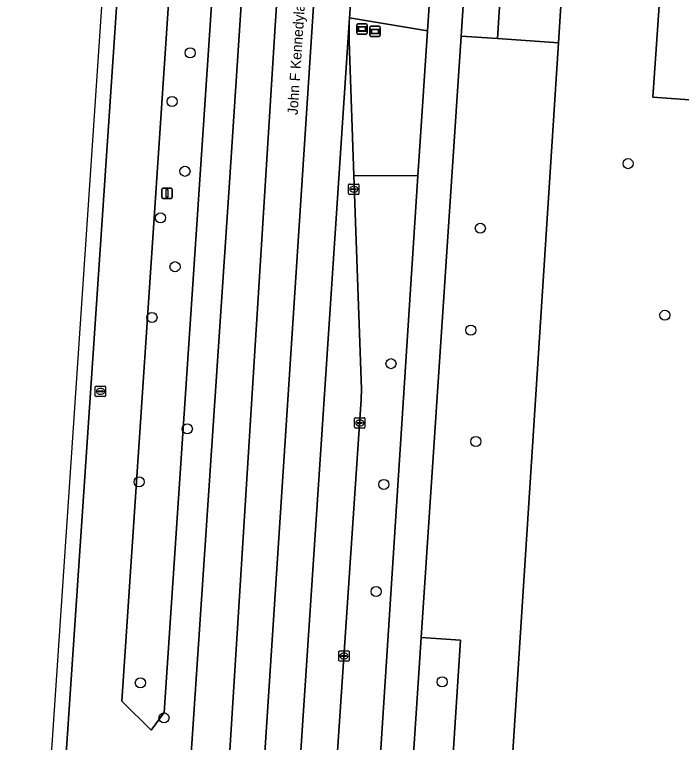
# Model space of a CAD drawing. Extents: x 161848 to 162726, y 385382 to 386521.
# Drawn here: x 161889.4 to 161954, y 386045.1 to 386115.6 of the extents above; entities that cross this region are included whole.
import ezdxf

# ---------------------------------------------------------------- set-up
doc = ezdxf.new("R2010")
doc.units = 0
for name, color, linetype in [('IMGEO_Berm_groen', 7, 'Continuous'), ('IMGEO_Boom', 7, 'Continuous'), ('IMGEO_Fietspad_gesloten', 7, 'Continuous'), ('IMGEO_Groenvoorziening', 7, 'Continuous'), ('IMGEO_Kolk', 7, 'Continuous'), ('IMGEO_Lichtmast', 7, 'Continuous'), ('IMGEO_Openbare_ruimte_label', 7, 'Continuous'), ('IMGEO_Rijbaan_lokaal_open', 7, 'Continuous'), ('IMGEO_Rijbaan_regionaal_gesloten', 7, 'Continuous'), ('IMGEO_Rioolput', 7, 'Continuous'), ('IMGEO_Voetpad_open', 7, 'Continuous'), ('IMGEO_Wegwijzer', 7, 'Continuous')]:
    doc.layers.add(name, color=color, linetype=linetype)

msp = doc.modelspace()

# ---------------------------------------------------------------- linework, layer by layer
at = {"layer": 'IMGEO_Berm_groen'}
for points in [[(161938.498, 386250), (161941.836, 386298.677), (161942.751, 386304.927), (161944.157, 386311.286), (161947.148, 386322.657), (161953.692, 386347.538), (161950.938, 386353.566), (161947.451, 386339.292), (161943.653, 386322.891), (161941.696, 386314.438), (161937.745, 386292.792), (161934.688, 386274.019), (161932.632, 386258.596), (161931.736, 386250), (161930.107, 386235.048), (161925.076, 386163.385), (161922.181, 386122.137), (161921.849, 386115.652), (161921.823, 386115.3), (161929.379, 386114.068), (161930.87, 386136.29), (161932.651, 386162.845)], [(161909.958, 386139.255), (161905.822, 386139.513), (161904.198, 386115.237), (161899.774, 386049.105), (161902.608, 386046.305), (161903.85, 386047.992)], [(161909.958, 386139.255), (161903.85, 386047.992), (161902.608, 386046.305), (161899.774, 386049.105), (161904.198, 386115.237), (161905.822, 386139.513)], [(161929.379, 386114.068), (161921.823, 386115.3), (161921.792, 386114.87), (161921.791, 386113.039), (161922.246, 386100.037), (161928.441, 386100.002), (161928.595, 386102.378)], [(161942.06, 386112.903), (161936.155, 386113.301), (161932.634, 386113.538), (161928.781, 386055.255), (161932.562, 386055.006), (161930.341, 386020.536), (161936.093, 386020.157)]]:
    msp.add_lwpolyline(points, close=True, dxfattribs=at)
for points in [[(161913.433, 386326.19), (161913.046, 386320.628), (161909.859, 386273.568), (161908.269, 386250), (161899.185, 386115.342), (161891.404, 386000), (161891.348, 385999.175), (161889.369, 385969.842)], [(161902.378, 385982.726), (161903.388, 385997.75), (161903.539, 386000), (161906.388, 386042.57), (161910.187, 386099.346), (161911.218, 386115.09), (161915.058, 386173.751), (161916.814, 386199.105), (161919.903, 386243.695), (161920.34, 386250), (161925.319, 386324.819)], [(161928.441, 386100.002), (161922.246, 386100.037), (161922.97, 386079.323), (161922.955, 386078.346), (161918.25, 386008.292), (161918.08, 386005.043)], [(161923.577, 386021.13), (161923.586, 386024.979), (161928.441, 386100.002)]]:
    msp.add_lwpolyline(points, dxfattribs=at)
at = {"layer": 'IMGEO_Boom'}
for centre in [(161906.382, 386111.922), (161904.63, 386107.21), (161948.814, 386101.186), (161905.882, 386100.441), (161903.508, 386095.925), (161934.499, 386094.924), (161904.918, 386091.198), (161952.388, 386086.494), (161902.683, 386086.275), (161933.584, 386085.054), (161925.843, 386081.804), (161906.107, 386075.486), (161934.066, 386074.262), (161901.434, 386070.353), (161925.143, 386070.103), (161924.4, 386059.723), (161901.56, 386050.884), (161930.796, 386050.971), (161903.849, 386047.475)]:
    msp.add_circle(centre, 0.489, dxfattribs=at)
at = {"layer": 'IMGEO_Fietspad_gesloten'}
for points in [[(161934.109, 386136.109), (161930.87, 386136.29), (161929.379, 386114.068), (161928.595, 386102.378), (161928.441, 386100.002), (161923.586, 386024.979), (161923.577, 386021.13)], [(161924.694, 386008.6), (161925.67, 386000), (161926.188, 385995.518), (161929.129, 385995.706), (161928.654, 386000), (161927.823, 386007.496), (161927.435, 386010.565), (161926.902, 386014.485), (161926.763, 386019.638), (161926.803, 386025.337), (161928.781, 386055.255), (161932.634, 386113.538), (161933.646, 386128.845), (161934.109, 386136.109)]]:
    msp.add_lwpolyline(points, dxfattribs=at)
at = {"layer": 'IMGEO_Groenvoorziening'}
for points in [[(161965.11, 386097.186), (161960.809, 386097.467), (161961.434, 386106.886), (161951.205, 386107.62), (161951.527, 386112.266), (161952.503, 386126.325), (161953.27, 386137.377), (161937.538, 386138.406)], [(161933.646, 386128.845), (161932.634, 386113.538), (161936.155, 386113.301), (161937.143, 386128.667)], [(161943.048, 386128.27), (161942.06, 386112.903), (161936.093, 386020.157), (161930.341, 386020.536), (161932.562, 386055.006), (161928.781, 386055.255), (161926.803, 386025.337), (161926.763, 386019.638), (161926.902, 386014.485), (161927.435, 386010.565), (161928.183, 386010.091), (161929.03, 386009.835), (161934.854, 386009.415), (161936.618, 386009.293), (161937.077, 386015.948), (161946.906, 386015.3), (161946.445, 386008.616), (161954.625, 386008.052), (161955.692, 386023.943), (161960.168, 386023.656)]]:
    msp.add_lwpolyline(points, dxfattribs=at)
msp.add_lwpolyline([(161942.06, 386112.903), (161943.048, 386128.27), (161937.143, 386128.667), (161936.155, 386113.301)], close=True, dxfattribs=at)
at = {"layer": 'IMGEO_Kolk'}
for p, q in [((161921.74, 386098.284), (161921.74, 386099.136)), ((161921.815, 386099.21), (161922.667, 386099.21)), ((161922.228, 386098.99), (161922.253, 386098.99)), ((161922.741, 386099.136), (161922.741, 386098.284)), ((161922.667, 386098.21), (161921.815, 386098.21)), ((161921.999, 386098.704), (161921.999, 386098.716)), ((161922.437, 386098.667), (161922.039, 386098.667)), ((161922.042, 386098.753), (161922.44, 386098.753)), ((161922.251, 386098.43), (161922.226, 386098.43)), ((161922.483, 386098.716), (161922.483, 386098.704)), ((161922.323, 386075.636), (161922.323, 386076.488)), ((161922.398, 386076.562), (161923.25, 386076.562)), ((161922.811, 386076.342), (161922.836, 386076.342)), ((161923.324, 386076.488), (161923.324, 386075.636)), ((161922.582, 386076.056), (161922.582, 386076.068)), ((161923.02, 386076.019), (161922.622, 386076.019)), ((161922.625, 386076.105), (161923.023, 386076.105)), ((161922.834, 386075.782), (161922.809, 386075.782)), ((161923.066, 386076.068), (161923.066, 386076.056)), ((161923.25, 386075.562), (161922.398, 386075.562)), ((161920.785, 386053.057), (161920.785, 386053.909)), ((161920.86, 386053.983), (161921.712, 386053.983)), ((161921.273, 386053.763), (161921.298, 386053.763)), ((161921.786, 386053.909), (161921.786, 386053.057)), ((161921.044, 386053.477), (161921.044, 386053.489)), ((161921.482, 386053.44), (161921.084, 386053.44)), ((161921.087, 386053.526), (161921.485, 386053.526)), ((161921.296, 386053.203), (161921.271, 386053.203)), ((161921.528, 386053.489), (161921.528, 386053.477)), ((161921.712, 386052.983), (161920.86, 386052.983))]:
    msp.add_line(p, q, dxfattribs=at)
for points in [[(161921.74, 386098.284), (161921.74, 386099.136)], [(161921.815, 386099.21), (161922.667, 386099.21)], [(161922.741, 386099.136), (161922.741, 386098.284)], [(161922.667, 386098.21), (161921.815, 386098.21)], [(161922.323, 386075.636), (161922.323, 386076.488)], [(161922.398, 386076.562), (161923.25, 386076.562)], [(161923.324, 386076.488), (161923.324, 386075.636)], [(161923.25, 386075.562), (161922.398, 386075.562)], [(161920.785, 386053.057), (161920.785, 386053.909)], [(161920.86, 386053.983), (161921.712, 386053.983)], [(161921.786, 386053.909), (161921.786, 386053.057)], [(161921.712, 386052.983), (161920.86, 386052.983)]]:
    msp.add_lwpolyline(points, dxfattribs=at)
for centre, radius, start, end in [((161921.817, 386099.134), 0.0765, 91.55205, 178.44795), ((161921.817, 386099.134), 0.0765, 91.55205, 178.44795), ((161922.665, 386099.134), 0.0765, 1.55205, 88.44795), ((161922.665, 386099.134), 0.0765, 1.55205, 88.44795), ((161921.817, 386098.286), 0.0765, 181.55205, 268.44795), ((161921.817, 386098.286), 0.0765, 181.55205, 268.44795), ((161922.039, 386098.713), 0.0403, 85.87752, 175.75265), ((161922.036, 386098.703), 0.0366, 178.93798, 274.71019), ((161922.44, 386098.71), 0.043, 264.86636, 352.45326), ((161922.444, 386098.715), 0.0386, 1.73085, 96.63898), ((161922.665, 386098.286), 0.0765, 271.55205, 358.44795), ((161922.665, 386098.286), 0.0765, 271.55205, 358.44795), ((161922.4, 386076.486), 0.0765, 91.55205, 178.44795), ((161922.4, 386076.486), 0.0765, 91.55205, 178.44795), ((161923.248, 386076.486), 0.0765, 1.55205, 88.44795), ((161923.248, 386076.486), 0.0765, 1.55205, 88.44795), ((161922.4, 386075.638), 0.0765, 181.55205, 268.44795), ((161922.4, 386075.638), 0.0765, 181.55205, 268.44795), ((161922.622, 386076.065), 0.0403, 85.87752, 175.75265), ((161922.619, 386076.055), 0.0366, 178.93798, 274.71019), ((161923.023, 386076.062), 0.043, 264.86636, 352.45326), ((161923.027, 386076.067), 0.0386, 1.73085, 96.63898), ((161923.248, 386075.638), 0.0765, 271.55205, 358.44795), ((161923.248, 386075.638), 0.0765, 271.55205, 358.44795), ((161920.862, 386053.907), 0.0765, 91.55205, 178.44795), ((161920.862, 386053.907), 0.0765, 91.55205, 178.44795), ((161921.71, 386053.907), 0.0765, 1.55205, 88.44795), ((161921.71, 386053.907), 0.0765, 1.55205, 88.44795), ((161920.862, 386053.059), 0.0765, 181.55205, 268.44795), ((161920.862, 386053.059), 0.0765, 181.55205, 268.44795), ((161921.084, 386053.486), 0.0403, 85.87752, 175.75265), ((161921.081, 386053.476), 0.0366, 178.93798, 274.71019), ((161921.485, 386053.483), 0.043, 264.86636, 352.45326), ((161921.489, 386053.488), 0.0386, 1.73085, 96.63898), ((161921.71, 386053.059), 0.0765, 271.55205, 358.44795), ((161921.71, 386053.059), 0.0765, 271.55205, 358.44795)]:
    msp.add_arc(centre, radius, start, end, dxfattribs=at)
for centre, major_axis, ratio, start_param, end_param in [((161922.227, 386098.71), (-0.387, 0.002), 0.722429, 4.712389, 7.853982), ((161922.252, 386098.71), (-0.39, 0.002), 0.717154, 1.570796, 4.712389), ((161922.81, 386076.062), (-0.387, 0.002), 0.722429, 4.712389, 7.853982), ((161922.835, 386076.062), (-0.39, 0.002), 0.717154, 1.570796, 4.712389), ((161921.272, 386053.483), (-0.387, 0.002), 0.722429, 4.712389, 7.853982), ((161921.297, 386053.483), (-0.39, 0.002), 0.717154, 1.570796, 4.712389)]:
    msp.add_ellipse(centre, major_axis=major_axis, ratio=ratio, start_param=start_param, end_param=end_param, dxfattribs=at)
at = {"layer": 'IMGEO_Lichtmast'}
for p, q in [((161903.651, 386097.898), (161903.651, 386098.698)), ((161903.651, 386098.698), (161903.651, 386097.898)), ((161903.751, 386098.798), (161904.541, 386098.798)), ((161904.541, 386098.798), (161903.751, 386098.798)), ((161904.641, 386098.698), (161904.641, 386097.898)), ((161904.641, 386097.898), (161904.641, 386098.698)), ((161904.541, 386097.798), (161903.751, 386097.798)), ((161903.751, 386097.798), (161904.541, 386097.798))]:
    msp.add_line(p, q, dxfattribs=at)
msp.add_lwpolyline([(161904.071, 386098.673), (161904.221, 386098.673), (161904.221, 386097.923), (161904.071, 386097.923), (161904.071, 386098.673)], dxfattribs=at)
for centre, start, end in [((161903.751, 386098.698), 90, 180), ((161903.751, 386098.698), 90, 180), ((161904.541, 386098.698), 0, 90), ((161904.541, 386098.698), 360, 90), ((161903.751, 386097.898), 180, 270), ((161903.751, 386097.898), 180, 270), ((161904.541, 386097.898), 270, 0), ((161904.541, 386097.898), 270, 0)]:
    msp.add_arc(centre, 0.1, start, end, dxfattribs=at)
at = {"layer": 'IMGEO_Rijbaan_lokaal_open'}
for points in [[(161922.955, 386078.346), (161922.97, 386079.323), (161922.246, 386100.037), (161921.791, 386113.039), (161921.792, 386114.87), (161914.162, 386000), (161913.944, 385996.717), (161918.498, 385996.361), (161918.175, 385998.982), (161918.095, 386000)], [(161918.08, 386005.043), (161918.25, 386008.292), (161922.955, 386078.346)]]:
    msp.add_lwpolyline(points, dxfattribs=at)
at = {"layer": 'IMGEO_Rijbaan_regionaal_gesloten'}
for points in [[(161889.915, 385999.289), (161891.348, 385999.175), (161891.404, 386000), (161899.185, 386115.342), (161908.269, 386250), (161909.859, 386273.568), (161913.046, 386320.628), (161913.433, 386326.19), (161912.23, 386326.329), (161908.693, 386275.071), (161899.237, 386138.034)], [(161928.569, 386324.445), (161925.319, 386324.819), (161920.34, 386250), (161919.903, 386243.695), (161916.814, 386199.105), (161915.058, 386173.751), (161911.218, 386115.09), (161910.187, 386099.346), (161906.388, 386042.57), (161903.539, 386000), (161903.388, 385997.75), (161907.136, 385997.383), (161909.051, 386025.715), (161914.653, 386115.019), (161925.155, 386272.617)], [(161930.069, 386290.081), (161932.354, 386324.01), (161928.569, 386324.445), (161925.155, 386272.617), (161914.653, 386115.019), (161909.051, 386025.715), (161907.136, 385997.383), (161910.537, 385997.05), (161918.223, 386114.944), (161922.514, 386180.466), (161927.638, 386257.088), (161929.228, 386278.664)], [(161921.792, 386114.87), (161921.823, 386115.3), (161921.849, 386115.652), (161922.181, 386122.137), (161925.076, 386163.385), (161930.107, 386235.048), (161931.736, 386250), (161932.632, 386258.596), (161934.688, 386274.019), (161937.745, 386292.792), (161941.696, 386314.438), (161943.653, 386322.891), (161939.798, 386323.155), (161936.834, 386323.495), (161935.085, 386316.377), (161932.477, 386304.434), (161930.069, 386290.081), (161929.228, 386278.664), (161927.638, 386257.088), (161922.514, 386180.466), (161918.223, 386114.944), (161910.537, 385997.05), (161913.944, 385996.717), (161914.162, 386000)]]:
    msp.add_lwpolyline(points, close=True, dxfattribs=at)
at = {"layer": 'IMGEO_Rioolput'}
for p, q in [((161897.195, 386078.694), (161897.195, 386079.546)), ((161897.27, 386079.62), (161898.122, 386079.62)), ((161897.454, 386079.114), (161897.454, 386079.126)), ((161897.497, 386079.163), (161897.895, 386079.163)), ((161897.683, 386079.4), (161897.708, 386079.4)), ((161897.938, 386079.126), (161897.938, 386079.114)), ((161898.196, 386079.546), (161898.196, 386078.694)), ((161898.122, 386078.62), (161897.27, 386078.62)), ((161897.892, 386079.077), (161897.494, 386079.077)), ((161897.706, 386078.84), (161897.681, 386078.84))]:
    msp.add_line(p, q, dxfattribs=at)
for points in [[(161897.195, 386078.694), (161897.195, 386079.546)], [(161897.27, 386079.62), (161898.122, 386079.62)], [(161898.196, 386079.546), (161898.196, 386078.694)], [(161898.122, 386078.62), (161897.27, 386078.62)]]:
    msp.add_lwpolyline(points, dxfattribs=at)
for centre, radius, start, end in [((161897.272, 386079.544), 0.0765, 91.55205, 178.44795), ((161897.272, 386079.544), 0.0765, 91.55205, 178.44795), ((161897.494, 386079.123), 0.0403, 85.87752, 175.75265), ((161897.491, 386079.113), 0.0366, 178.93798, 274.71019), ((161897.895, 386079.12), 0.043, 264.86636, 352.45326), ((161897.899, 386079.125), 0.0386, 1.73085, 96.63898), ((161898.12, 386079.544), 0.0765, 1.55205, 88.44795), ((161898.12, 386079.544), 0.0765, 1.55205, 88.44795), ((161897.272, 386078.696), 0.0765, 181.55205, 268.44795), ((161897.272, 386078.696), 0.0765, 181.55205, 268.44795), ((161898.12, 386078.696), 0.0765, 271.55205, 358.44795), ((161898.12, 386078.696), 0.0765, 271.55205, 358.44795)]:
    msp.add_arc(centre, radius, start, end, dxfattribs=at)
for centre, major_axis, ratio, start_param, end_param in [((161897.682, 386079.12), (-0.387, 0.002), 0.722429, 4.712389, 7.853982), ((161897.707, 386079.12), (-0.39, 0.002), 0.717154, 1.570796, 4.712389)]:
    msp.add_ellipse(centre, major_axis=major_axis, ratio=ratio, start_param=start_param, end_param=end_param, dxfattribs=at)
at = {"layer": 'IMGEO_Voetpad_open'}
msp.add_lwpolyline([(161937.538, 386138.406), (161953.27, 386137.377), (161952.503, 386126.325), (161951.527, 386112.266), (161951.205, 386107.62), (161961.434, 386106.886), (161961.703, 386109.947), (161967.041, 386109.581), (161976.969, 386108.883)], dxfattribs=at)
at = {"layer": 'IMGEO_Wegwijzer'}
for p, q in [((161922.54, 386113.836), (161922.54, 386114.636)), ((161922.54, 386114.636), (161922.54, 386113.836)), ((161922.64, 386114.736), (161923.43, 386114.736)), ((161923.43, 386114.736), (161922.64, 386114.736)), ((161923.53, 386114.636), (161923.53, 386113.836)), ((161923.53, 386113.836), (161923.53, 386114.636)), ((161923.793, 386113.596), (161923.793, 386114.396)), ((161923.793, 386114.396), (161923.793, 386113.596)), ((161923.893, 386114.496), (161924.683, 386114.496)), ((161924.683, 386114.496), (161923.893, 386114.496)), ((161924.783, 386114.396), (161924.783, 386113.596)), ((161924.783, 386113.596), (161924.783, 386114.396)), ((161923.43, 386113.736), (161922.64, 386113.736)), ((161922.64, 386113.736), (161923.43, 386113.736)), ((161924.683, 386113.496), (161923.893, 386113.496)), ((161923.893, 386113.496), (161924.683, 386113.496))]:
    msp.add_line(p, q, dxfattribs=at)
for points in [[(161922.641, 386114.468), (161923.429, 386114.468), (161923.429, 386114.004), (161922.641, 386114.004), (161922.641, 386114.468)], [(161922.706, 386114.403), (161922.706, 386114.069), (161923.364, 386114.069), (161923.364, 386114.403), (161922.706, 386114.403)], [(161923.894, 386114.228), (161924.682, 386114.228), (161924.682, 386113.764), (161923.894, 386113.764), (161923.894, 386114.228)], [(161923.959, 386114.163), (161923.959, 386113.829), (161924.617, 386113.829), (161924.617, 386114.163), (161923.959, 386114.163)]]:
    msp.add_lwpolyline(points, dxfattribs=at)
for centre, start, end in [((161922.64, 386114.636), 90, 180), ((161922.64, 386114.636), 90, 180), ((161923.43, 386114.636), 0, 90), ((161923.43, 386114.636), 360, 90), ((161923.893, 386114.396), 90, 180), ((161923.893, 386114.396), 90, 180), ((161924.683, 386114.396), 0, 90), ((161924.683, 386114.396), 360, 90), ((161922.64, 386113.836), 180, 270), ((161922.64, 386113.836), 180, 270), ((161923.43, 386113.836), 270, 0), ((161923.43, 386113.836), 270, 0), ((161923.893, 386113.596), 180, 270), ((161923.893, 386113.596), 180, 270), ((161924.683, 386113.596), 270, 0), ((161924.683, 386113.596), 270, 0)]:
    msp.add_arc(centre, 0.1, start, end, dxfattribs=at)

# ---------------------------------------------------------------- texts
at = {"layer": 'IMGEO_Openbare_ruimte_label'}
msp.add_text('John F Kennedylaan', height=1, rotation=86.21641, dxfattribs=at).set_placement((161916.794, 386105.876))

doc.saveas('drawing.dxf')
